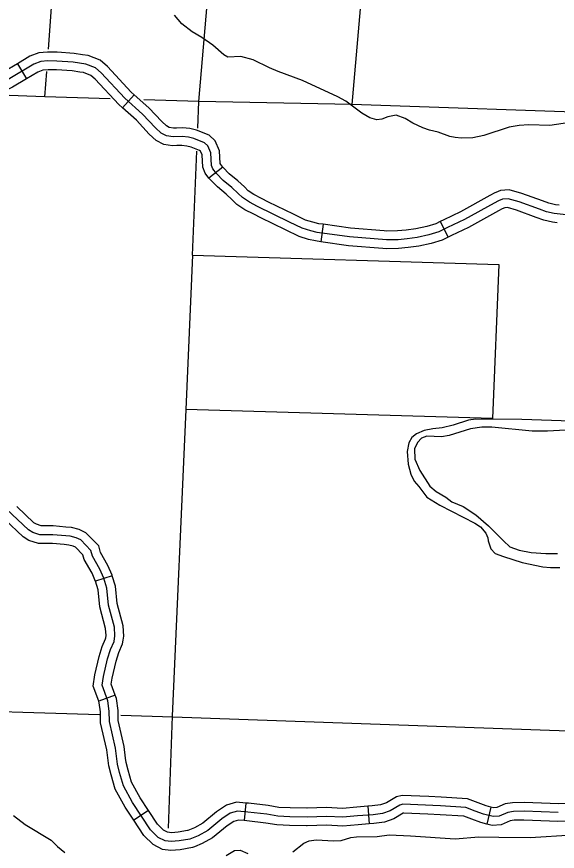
# Model space of a CAD drawing. Extents: x 653372 to 905732, y 627442 to 787275.
# Drawn here: x 822803 to 827407, y 688374 to 695484 of the extents above; entities that cross this region are included whole.
import ezdxf

# ---------------------------------------------------------------- set-up
doc = ezdxf.new("R2010")
doc.units = 0
for name, color, linetype in [('Level 35', 7, 'Continuous'), ('Level 45', 7, 'Continuous'), ('Level 5', 7, 'Continuous'), ('Level 7', 7, 'Continuous')]:
    doc.layers.add(name, color=color, linetype=linetype)

msp = doc.modelspace()

# ---------------------------------------------------------------- linework, layer by layer
at = {"layer": 'Level 35'}
for points in [[(827741.5, 694616.7), (827344.2, 694556.9), (827163.6, 694562.2), (827081.7, 694557.7), (826997.5, 694541.2), (826782.7, 694472), (826687.5, 694450.7), (826592.6, 694449.4), (826536.8, 694453.5), (826493.1, 694464.3), (826394, 694500.2), (826318.4, 694516.6), (826262.9, 694535.6), (826176.8, 694577.2), (826110.6, 694616.5), (826035.3, 694643.9), (825964.2, 694629.2), (825912.9, 694611.1), (825869.9, 694604.9), (825811.3, 694622), (825743.2, 694661.3), (825607.3, 694764), (825539.2, 694802.3), (825236.3, 694941), (825030.1, 695015.9), (824956.8, 695047.3), (824817.4, 695117), (824713.1, 695143.9), (824600.2, 695139), (824566.6, 695157.6), (824474.3, 695241.4), (824380.7, 695306.3), (824298.7, 695354.8), (824208.2, 695423.6), (824146.6, 695495.8)], [(827525.5, 692038.6), (827106.2, 692053.7), (826714, 692055.9), (826650.3, 692045.6), (826521.8, 692003.9), (826427.6, 691980.6), (826346.6, 691974.1), (826272.4, 691958.4), (826208, 691929.6), (826168.6, 691899.2), (826142.8, 691854.6), (826128.5, 691780.8), (826138.4, 691672.4), (826159.8, 691585.9), (826187.7, 691526.3), (826228.8, 691481.5), (826294.9, 691390.1), (826406.5, 691322), (826705.1, 691168.3), (826752.4, 691137.4), (826799.4, 691085.4), (826816.6, 691044.1), (826818.1, 691018), (826840.8, 690950.5), (826879, 690909.7), (826948.4, 690884.4), (827109.2, 690834.4), (827283.1, 690797.1), (827349.9, 690790.9), (827427.8, 690792.5)], [(827583.1, 691968.5), (827325.3, 691954.2), (827192.6, 691952.6), (826848.9, 691986.9), (826765, 691987.5), (826669, 691974.2), (826485.2, 691915.5), (826421.2, 691905.6), (826295.5, 691908.9), (826250.3, 691893.7), (826216.7, 691856.3), (826191.7, 691801.7), (826193.1, 691715.5), (826235.2, 691616.6), (826320.6, 691483.8), (826374.7, 691439.8), (826457.7, 691391.2), (826509.8, 691352.1), (826606.9, 691310.3), (826713.4, 691240.2), (826822.4, 691145.1), (826947.9, 691018.6), (827003.8, 690968.5), (827083.1, 690938), (827184.5, 690918.1), (827310.2, 690910.8), (827409, 690912)], [(822776.9, 688679.3), (822876.3, 688602.4), (823097.4, 688468.1), (823149.3, 688414.1), (823212.2, 688362.8)], [(825154.6, 688370.3), (825248.8, 688443.7), (825294.1, 688463.9), (825354.1, 688470.8), (825504.6, 688462), (825565.6, 688466.9), (825649.9, 688491.4), (825695.9, 688498.6), (825872.6, 688500.4), (825974.7, 688514.5), (826158.4, 688506), (826536.9, 688479.3), (826739.8, 688496.6), (826908.7, 688493.7), (827176.2, 688492.8), (827536.6, 688515.2), (828207.2, 688502.2), (828388.7, 688498.1)], [(824587.1, 688339.6), (824656.8, 688381.4), (824705.7, 688383.5), (824770.1, 688355.3)]]:
    msp.add_lwpolyline(points, dxfattribs=at)
at = {"layer": 'Level 45'}
for p, q in [((822808.5, 695082.8), (822885.1, 694953.8)), ((823803.9, 694818.6), (823704.1, 694706.6)), ((824558.6, 694200.9), (824440.2, 694108.8)), ((825412.9, 693715.1), (825391.9, 693566.6)), ((826409.2, 693738.3), (826476.5, 693604.3)), ((823616.1, 690721.8), (823473.3, 690676.1)), ((823641.9, 689704.1), (823501.4, 689651.5)), ((823925.6, 688720.8), (823800.4, 688638.2)), ((824754.5, 688785.3), (824741, 688635.9)), ((825794, 688757.3), (825806, 688607.8)), ((826842.6, 688751.1), (826806, 688605.7))]:
    msp.add_line(p, q, dxfattribs=at)
for points in [[(823363.6, 695159.9), (823291.7, 695170.5), (823148.3, 695180.4), (823065.8, 695181.9), (822991.3, 695175.8), (822916, 695146.7), (822808.5, 695082.8)], [(823803.9, 694818.6), (823777.6, 694842.1), (823575.7, 695058.3), (823512.8, 695113.6), (823410.3, 695152.9), (823363.6, 695159.9)], [(822808.5, 695082.8), (822693.8, 695014.6), (822519.4, 694926.1), (822428, 694881.9), (822347.6, 694847.7)], [(827507.5, 693793.6), (827380, 693806.7), (827314.4, 693822.2), (827254.4, 693843.8), (827083.4, 693907.5), (826990.3, 693933.4), (826941.7, 693928.3), (826906.3, 693914.4), (826869.6, 693894.4), (826617, 693755.2), (826473.4, 693686.7), (826399.7, 693649.7), (826313.9, 693624.7), (826214, 693602.3), (826128.7, 693591.5), (826051.7, 693583.8), (825953.3, 693582.6), (825638, 693607.5), (825361.5, 693646.6), (825306.9, 693659.5), (825235, 693680.9), (825126.5, 693734.2), (824855, 693867.3), (824784.8, 693903.4), (824726.7, 693942.7), (824690.3, 693978.8), (824635.9, 694028), (824562.7, 694089.4), (824503.8, 694149.1), (824474.6, 694186.7), (824463.2, 694217), (824455.1, 694323.3), (824430.3, 694382.8), (824401.8, 694409.4), (824312.7, 694445.1), (824264.9, 694456), (824212.2, 694461.9), (824134.3, 694459.4), (824078.5, 694467.4), (824034, 694491.3), (823985, 694536.2), (823875.3, 694654.4), (823725.1, 694788.4), (823523.5, 695004.4), (823473.4, 695048.4), (823391.1, 695079.9), (823283.6, 695095.9), (823145.1, 695105.5), (823068.2, 695106.9), (823008.3, 695102), (822948.9, 695079), (822730, 694948.8)], [(823341.5, 695011.5), (823275.5, 695021.3), (823141.8, 695030.5), (823070.6, 695031.8), (823025.2, 695028.1), (822981.9, 695011.3), (822885.1, 694953.8)], [(823704.1, 694706.6), (823672.6, 694734.7), (823471.2, 694950.5), (823434, 694983.2), (823371.9, 695007), (823341.5, 695011.5)], [(822885.1, 694953.8), (822766.1, 694883.1), (822586, 694791.7), (822490.1, 694745.3), (822406.3, 694709.6)], [(824162.6, 694535.3), (824138.4, 694534.5), (824102.3, 694539.7), (824077.8, 694552.9), (824037.9, 694589.5), (823927.9, 694708), (823803.9, 694818.6)], [(824167.6, 694385.4), (824130.1, 694384.2), (824054.7, 694395.1), (823990.3, 694429.6), (823932, 694483), (823822.8, 694600.8), (823704.1, 694706.6)], [(824558.6, 694200.9), (824540.7, 694223.8), (824537.1, 694233.4), (824529, 694341), (824493.3, 694426.6), (824442.7, 694473.8), (824335.1, 694516.9), (824277.5, 694530), (824215.1, 694537.1), (824162.6, 694535.3)], [(824440.2, 694108.8), (824408.4, 694149.6), (824389.2, 694200.6), (824381.3, 694305.6), (824367.3, 694339), (824360.9, 694345), (824290.2, 694373.3), (824252.3, 694381.9), (824209.2, 694386.8), (824167.6, 694385.4)], [(824948.8, 693904.8), (824888.6, 693934.3), (824823.1, 693968), (824774.6, 694000.9), (824741.9, 694033.3), (824685.2, 694084.6), (824613.6, 694144.6), (824560.3, 694198.7), (824558.6, 694200.9)], [(824882.8, 693770.1), (824821.3, 693800.2), (824746.4, 693838.8), (824678.9, 693884.5), (824638.7, 693924.3), (824586.6, 693971.4), (824511.8, 694034.2), (824447.3, 694099.6), (824440.2, 694108.8)], [(826883, 693985.8), (826874.5, 693982.4), (826833.6, 693960.2), (826582.7, 693821.9), (826440.4, 693754), (826409.2, 693738.3)], [(827422.8, 693877.7), (827392.5, 693880.8), (827335.8, 693894.2), (827280.2, 693914.2), (827106.6, 693978.9), (826996.6, 694009.4), (826923.8, 694001.8), (826883, 693985.8)], [(825412.9, 693715.1), (825375.5, 693720.4), (825326.2, 693732), (825262.4, 693751), (825159.6, 693801.5), (824948.8, 693904.8)], [(826938.1, 693846.3), (826905.6, 693828.6), (826651.2, 693688.4), (826506.4, 693619.3), (826476.5, 693604.3)], [(827407.4, 693728.5), (827367.5, 693732.6), (827293, 693750.2), (827228.5, 693773.4), (827060.2, 693836.1), (826983.9, 693857.3), (826959.7, 693854.8), (826938, 693846.2)], [(825391.9, 693566.6), (825347.6, 693572.9), (825287.6, 693587), (825207.6, 693610.8), (825093.5, 693666.9), (824882.8, 693770.1)], [(825933.1, 693659.4), (825646.2, 693682), (825412.9, 693715.1)], [(826409.2, 693738.3), (826372.2, 693719.8), (826295.2, 693697.4), (826201.1, 693676.2), (826120.2, 693666), (826047.5, 693658.7), (825955.8, 693657.6), (825933.1, 693659.4)], [(825921.3, 693509.9), (825629.8, 693532.9), (825391.9, 693566.6)], [(826476.5, 693604.3), (826427.3, 693579.6), (826332.6, 693552), (826227, 693528.3), (826137.1, 693516.9), (826055.9, 693508.8), (825950.8, 693507.5), (825921.3, 693509.9)], [(827413.4, 688703.4), (827124.2, 688714.7), (827033.4, 688713.3), (826985.3, 688705.2), (826910.9, 688673.5), (826859.9, 688669.4), (826778.4, 688690), (826706.7, 688716.8), (826627.5, 688746.9), (826413.6, 688760.3), (826092.8, 688774.3), (826065.6, 688767.8), (825984.1, 688718.4), (825918.5, 688695.5), (825838.2, 688685.6), (825706.3, 688675), (825580.3, 688664.2), (825441, 688671.1), (825276.6, 688665), (825128.8, 688668.1), (825028.1, 688673.8), (824934.6, 688689.1), (824770.2, 688708.6), (824684, 688716.3), (824620.7, 688697.5), (824550, 688650.7), (824429.4, 688550.7), (824349.8, 688507.1), (824278.4, 688478.4), (824186.2, 688462), (824118.3, 688457.3), (824066.5, 688463.2), (824009.1, 688492.3), (823943.5, 688557.6), (823790.4, 688789.5), (823711.8, 688932.9), (823679.2, 689044.5), (823662.1, 689116.9), (823644, 689253), (823592.8, 689478.5), (823591.1, 689566.8), (823579.8, 689656.1), (823529.9, 689789.1), (823541.2, 689862), (823577, 690013.6), (823602.4, 690093.3), (823632.6, 690161.8), (823639.4, 690208.8), (823634.8, 690283), (823585.3, 690470.2), (823571.1, 690616.7), (823544.6, 690699.3), (823512.1, 690776), (823448.3, 690889.3), (823434.2, 690937.7), (823348, 691026.4), (823309.4, 691045.1), (823257.8, 691057.1), (823110.3, 691070.8), (823000.5, 691070.8), (822939, 691091), (822903.5, 691113.6), (822716.1, 691288.3)], [(823220.6, 691135.9), (823113.8, 691145.8), (823012.5, 691145.8), (822971.4, 691159.3), (822949.6, 691173.2), (822802.8, 691310.1)], [(823206.7, 690986.5), (823106.8, 690995.8), (822988.5, 690995.8), (822906.6, 691022.6), (822857.4, 691054.1), (822700.5, 691200.3)], [(823616.2, 690721.8), (823615, 690725.3), (823579.5, 690809.1), (823517.9, 690918.6), (823501, 690976.5), (823392.6, 691088.1), (823334.6, 691116.3), (823269.8, 691131.3), (823220.6, 691135.9)], [(823474.2, 690673.2), (823444.7, 690742.8), (823378.7, 690860.1), (823367.4, 690898.8), (823303.4, 690964.7), (823284.3, 690973.9), (823245.8, 690982.9), (823206.7, 690986.5)], [(823709.8, 690171.8), (823714.8, 690205.7), (823709.2, 690295), (823659.4, 690483.5), (823644.9, 690631.9), (823616.1, 690721.8)], [(823561.4, 690193.5), (823564.1, 690211.9), (823560.4, 690270.9), (823511.3, 690456.9), (823497.2, 690601.4), (823473.3, 690676.1)], [(823501.4, 689651.5), (823452.8, 689781.2), (823467.6, 689876.4), (823504.6, 690033.6), (823532.1, 690119.9), (823559.8, 690182.7), (823561.4, 690193.5)], [(823641.9, 689704.1), (823607, 689797), (823614.9, 689847.7), (823649.3, 689993.6), (823672.6, 690066.7), (823705.3, 690140.9), (823709.8, 690171.8)], [(823582.2, 689148.7), (823570.1, 689239.7), (823517.9, 689469.4), (823516.2, 689561.3), (823506.5, 689638), (823501.4, 689651.5)], [(823730.9, 689168.4), (823717.9, 689266.2), (823667.6, 689487.6), (823666, 689572.2), (823653.1, 689674.2), (823641.9, 689704.1)], [(823800.4, 688638.2), (823726.1, 688750.7), (823642.1, 688904), (823606.7, 689025.3), (823588.2, 689103.3), (823582.2, 689148.7)], [(823925.6, 688720.8), (823854.7, 688828.2), (823781.5, 688961.8), (823751.8, 689063.7), (823735.9, 689130.5), (823730.9, 689168.4)], [(824754.5, 688785.3), (824676.3, 688792.3), (824588.6, 688766.1), (824505.3, 688711), (824387.1, 688613.1), (824317.6, 688575), (824260.8, 688552.2)], [(826311.9, 688839.8), (826085.6, 688849.7), (826036.8, 688838.1), (825952, 688786.6), (825901.3, 688769), (825830.6, 688760.2), (825794, 688757.3)], [(826842.6, 688751.1), (826800.8, 688761.7), (826733.2, 688787), (826643.6, 688821.1), (826417.6, 688835.2), (826311.9, 688839.8)], [(827881.2, 688795.7), (827814.1, 688806.3), (827712.9, 688803.7), (827531.7, 688782), (827413.8, 688778.4), (827346.6, 688781)], [(824260.8, 688552.2), (824257.6, 688550.9), (824177, 688536.6), (824120, 688532.6), (824088.4, 688536.2), (824053.6, 688553.9), (824001.8, 688605.4), (823925.6, 688720.8)], [(825274.6, 688740.1), (825131.8, 688743), (825036.3, 688748.5), (824945, 688763.4), (824777.9, 688783.2), (824754.5, 688785.3)], [(825794, 688757.3), (825700.1, 688749.8), (825579, 688739.3), (825441.4, 688746.2), (825276, 688740), (825274.6, 688740.1)], [(827346.6, 688781), (827125.1, 688789.7), (827026.5, 688788.2), (826964.1, 688777.7), (826892.7, 688747.3), (826866.2, 688745.2), (826842.6, 688751.1)], [(826305.4, 688690), (826099.9, 688698.9), (826094.4, 688697.6), (826016.3, 688650.2), (825935.6, 688622.1), (825845.8, 688611), (825806, 688607.8)], [(826806, 688605.7), (826756.1, 688618.3), (826680.2, 688646.6), (826611.5, 688672.8), (826409.6, 688685.4), (826305.4, 688690)], [(827857.8, 688647.5), (827804.2, 688656), (827723.8, 688653.9), (827542.9, 688632.2), (827413.1, 688628.3), (827340.8, 688631.1)], [(824316.8, 688413), (824299.1, 688405.9), (824195.4, 688387.5), (824116.6, 688382), (824044.6, 688390.3), (823964.7, 688430.8), (823885.1, 688509.9), (823800.4, 688638.2)], [(824741, 688635.9), (824691.6, 688640.3), (824652.8, 688628.8), (824594.8, 688590.4), (824471.7, 688488.4), (824381.9, 688439.2), (824316.8, 688413)], [(825271.5, 688590.1), (825125.9, 688593.1), (825019.9, 688599.2), (824924.1, 688614.8), (824762.4, 688634), (824741, 688635.9)], [(825806, 688607.8), (825712.5, 688600.3), (825581.7, 688589), (825440.5, 688596.1), (825277.2, 688590), (825271.5, 688590.1)], [(827340.8, 688631.1), (827123.3, 688639.7), (827040.2, 688638.4), (827006.5, 688632.7), (826929, 688599.7), (826853.5, 688593.7), (826806, 688605.7)]]:
    msp.add_lwpolyline(points, dxfattribs=at)
at = {"layer": 'Level 5'}
for points in [[(823043.2, 694802.2), (822662.3, 694814)], [(827958.6, 694656.5), (825658.7, 694736)], [(824299, 693450.8), (824243.3, 692137.7)], [(820523.9, 689629.5), (823507.4, 689538.6)], [(823689.4, 689533), (824132.2, 689519.5)], [(824132.2, 689519.5), (829348.7, 689335.5)]]:
    msp.add_lwpolyline(points, dxfattribs=at)
at = {"layer": 'Level 7'}
for points in [[(823072.6, 695206.6), (823233.9, 697425.5), (824365.8, 697388.7)], [(827082.4, 696035.6), (827079.2, 695996.9), (825771.5, 696042.9), (825658.7, 694736), (824354.6, 694761.5), (824500.4, 696481.5)], [(823598.1, 694785), (823043.2, 694802.2), (823058.9, 695017.9)], [(824344.9, 694532.9), (824354.6, 694761.5), (823886.5, 694776)], [(824299, 693450.8), (824336.7, 694339)], [(824299, 693450.8), (826909.2, 693373), (826854.2, 692061.9), (824243.3, 692137.7)], [(824243.3, 692137.7), (824126.8, 689525.9), (824094, 688570.7)]]:
    msp.add_lwpolyline(points, dxfattribs=at)

doc.saveas('drawing.dxf')
